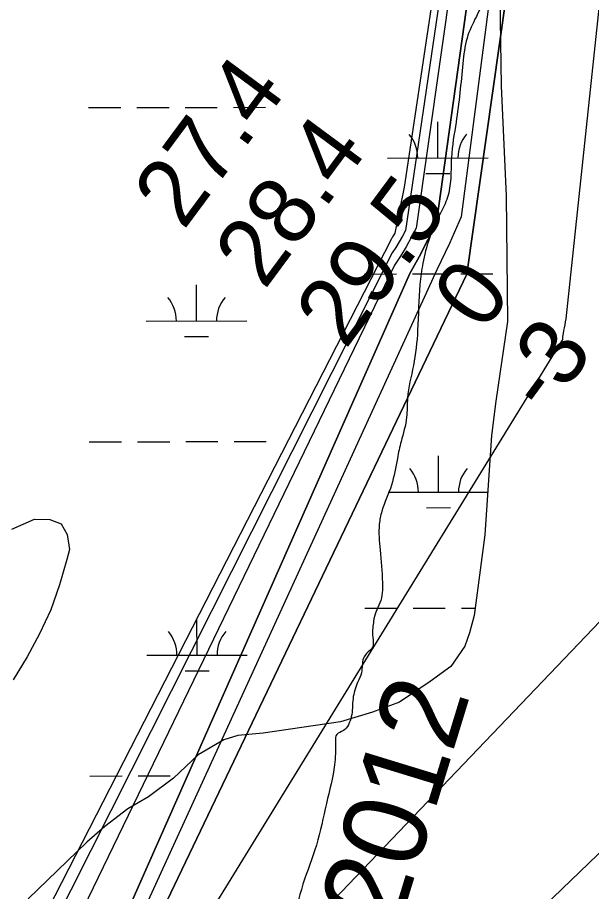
# Model space of a CAD drawing. Extents: x 3329297 to 3367176, y 649250 to 674653.
# Drawn here: x 3339256 to 3339828, y 661567 to 662437 of the extents above; entities that cross this region are included whole.
import ezdxf

# ---------------------------------------------------------------- set-up
doc = ezdxf.new("R2010")
doc.units = 0
for name, color, linetype in [('V-RIVR-EDGE', 7, 'Continuous'), ('V-RIVR-IDEN', 7, 'Continuous'), ('V-RIVR-RANG', 7, 'Continuous'), ('V-SITE-VEGE', 7, 'Continuous'), ('V-TOPO-DPTH', 7, 'Continuous'), ('V-TOPO-MAJR', 7, 'Continuous'), ('V-TOPO-MINR', 7, 'Continuous'), ('V-TOPO-WATR', 7, 'Continuous'), ('V-WETL-SWMP', 7, 'Continuous')]:
    doc.layers.add(name, color=color, linetype=linetype)

msp = doc.modelspace()

# ---------------------------------------------------------------- linework, layer by layer
at = {"layer": 'V-RIVR-EDGE'}
msp.add_spline([(3333408.67, 669402.25), (3333456.19, 669390.71), (3333480.63, 669386.5), (3333498.44, 669381.9), (3333510.87, 669380.21), (3333522.05, 669375.21), (3333537.79, 669370.2), (3333569.28, 669364.32), (3333591.65, 669358.87), (3333623.12, 669349.68), (3333650.87, 669341.32), (3333676.14, 669332.97), (3333726.26, 669319.16), (3333778.85, 669302.04), (3333791.7, 669299.52), (3333813.65, 669293.25), (3333833.94, 669285.74), (3333853.81, 669277.4), (3333866.25, 669277.37), (3333927.54, 669258.57), (3333978.9, 669241.03), (3334054.7, 669220.12), (3334082.03, 669212.59), (3334104.4, 669205.9), (3334133.39, 669195.06), (3334212.08, 669169.99), (3334258.87, 669154.54), (3334287.45, 669144.94), (3334323.9, 669134.48), (3334362.83, 669121.12), (3334397.62, 669109.43), (3334435.3, 669094.83), (3334441.92, 669091.5), (3334451.86, 669089.82), (3334460.97, 669083.99), (3334464.7, 669082.74), (3334470.5, 669083.56), (3334476.3, 669080.22), (3334476.7, 669076.08), (3334486.64, 669072.74), (3334503.22, 669071.87), (3334523.51, 669067.26), (3334538.42, 669061.42), (3334550.43, 669055.17), (3334564.91, 669046.85), (3334575.68, 669042.68), (3334598.87, 669036.4), (3334626.22, 669030.95), (3334690.85, 669018.77), (3334721.1, 669015.79), (3334733.12, 669015.76), (3334745.12, 669011.17), (3334755.07, 669009.49), (3334769.57, 669008.62), (3334791.12, 669004.42), (3334799.82, 669004.4), (3334813.5, 669004.78), (3334832.55, 668999.76), (3334841.67, 668998.5), (3334844.56, 668994.76), (3334856.98, 668990.17), (3334864.01, 668983.93), (3334870.22, 668977.7), (3334876.83, 668970.23), (3334882.21, 668968.55), (3334894.64, 668965.62), (3334904.17, 668965.6), (3334918.26, 668964.32), (3334926.55, 668963.47), (3334936.07, 668958.47), (3334945.17, 668949.33), (3334956.75, 668941.01), (3334959.65, 668941.42), (3334971.67, 668941.39), (3334983.28, 668941.78), (3334993.22, 668938.85), (3335003.57, 668932.19), (3335011.43, 668925.13), (3335021.77, 668920.13), (3335034.2, 668915.95), (3335054.91, 668911.76), (3335056.98, 668908.85), (3335064.84, 668903.86), (3335073.54, 668900.11), (3335080.99, 668898.01), (3335087.62, 668898), (3335095.08, 668897.98), (3335097.56, 668895.07), (3335105.01, 668888.42), (3335114.11, 668882.18), (3335138.13, 668873), (3335159.66, 668864.25), (3335185.74, 668850.5), (3335195.24, 668838.88), (3335210.97, 668830.13), (3335229.2, 668825.53), (3335249.9, 668817.6), (3335252.37, 668811.38), (3335261.48, 668805.55), (3335272.65, 668798.48), (3335296.26, 668792.62), (3335327.31, 668778.45), (3335359.19, 668761.79), (3335399.34, 668739.72), (3335432.46, 668723.48), (3335466.41, 668708.06), (3335508.64, 668689.3), (3335535.54, 668674.31), (3335583.98, 668653.05), (3335614.62, 668638.06), (3335645.26, 668624.72), (3335682.09, 668600.59), (3335715.2, 668580.61), (3335752.45, 668561.45), (3335771.91, 668553.11), (3335793.87, 668548.5), (3335846.45, 668524.74), (3335870.88, 668514.74), (3335887.86, 668509.31), (3335894.89, 668501), (3335912.68, 668488.11), (3335927.57, 668478.12), (3335958.63, 668466.44), (3335986.78, 668452.69), (3336001.26, 668442.71), (3336018.65, 668434.38), (3336038.94, 668426.86), (3336117.18, 668387.3), (3336184.23, 668349), (3336223.14, 668326.52), (3336257.49, 668305.71), (3336289.35, 668284.49), (3336317.09, 668269.5), (3336332.82, 668261.59), (3336456.59, 668198.69), (3336509.16, 668170.79), (3336541.45, 668152.89), (3336585.74, 668129.99), (3336625.9, 668110.82), (3336652.81, 668097.9), (3336753.39, 668040.04), (3336798.08, 668013.82), (3336819.61, 668001.33), (3336844.03, 667986.76), (3336862.23, 667973.87), (3336893.68, 667952.24), (3336928.03, 667933.09), (3336960.32, 667914.77), (3336990.53, 667894.8), (3337029.42, 667867.76), (3337069.15, 667842.38), (3337101.03, 667829.45), (3337126.7, 667818.2), (3337166.01, 667790.33), (3337200.36, 667767.86), (3337228.49, 667747.49), (3337263.25, 667726.26), (3337288.91, 667709.2), (3337372.51, 667657.19), (3337387.81, 667642.64), (3337413.87, 667621.85), (3337448.63, 667598.56), (3337473.45, 667578.6), (3337509.02, 667550.74), (3337579.37, 667503.32), (3337621.15, 667469.64), (3337664.99, 667430.98), (3337708, 667391.09), (3337739.83, 667359.09), (3337772.91, 667327.1), (3337812.19, 667288.45), (3337827.07, 667271.42), (3337829.54, 667264.37), (3337842.77, 667251.49), (3337873.39, 667227.79), (3337886.2, 667214.9), (3337903.15, 667197.87), (3337949.44, 667144.7), (3337971.36, 667123.51), (3337996.16, 667096.5), (3338024.28, 667069.91), (3338047.02, 667044.57), (3338075.53, 667011.75), (3338104.88, 666976.86), (3338113.55, 666965.24), (3338176.78, 666889.65), (3338206.11, 666850.2), (3338224.29, 666825.28), (3338246.19, 666798.29), (3338263.54, 666774.2), (3338301.95, 666718.57), (3338311.86, 666704.45), (3338327.97, 666683.27), (3338335.39, 666667.92), (3338348.6, 666644.26), (3338362.65, 666627.23), (3338385.38, 666599.41), (3338404.38, 666574.49), (3338412.64, 666562.03), (3338414.69, 666551.25), (3338422.1, 666533), (3338443.14, 666493.98), (3338455.94, 666471.98), (3338475.36, 666449.55), (3338483.22, 666442.9), (3338498.1, 666425.04), (3338521.62, 666381.88), (3338562.49, 666317.53), (3338585.64, 666290.53), (3338600.49, 666260.65), (3338619.87, 666219.99), (3338640.91, 666179.73), (3338652.47, 666165.19), (3338660.72, 666148.59), (3338708.98, 666053.14), (3338735.4, 666007.49), (3338756.45, 665971.37), (3338777.09, 665937.33), (3338810.12, 665887.1), (3338828.67, 665846.43), (3338853.83, 665796.63), (3338873.62, 665751.82), (3338895.07, 665712.81), (3338903.73, 665692.06), (3338916.51, 665665.92), (3338933.84, 665635.2), (3338944.14, 665609.48), (3338956.5, 665578.78), (3338961.85, 665565.5), (3338976.72, 665543.08), (3338984.97, 665527.72), (3338995.29, 665511.12), (3339011.78, 665472.12), (3339026.62, 665438.92), (3339039.81, 665412.78), (3339047.62, 665382.91), (3339085.52, 665289.98), (3339099.52, 665253.88), (3339113.54, 665222.76), (3339126.31, 665192.47), (3339138.67, 665160.53), (3339164.2, 665092.49), (3339180.27, 665055.97), (3339203.74, 664990.84), (3339215.67, 664956.41), (3339231.28, 664897.51), (3339241.14, 664863.5), (3339253.89, 664825.75), (3339262.12, 664798.38), (3339275.29, 664761.87), (3339290.53, 664724.53), (3339306.2, 664692.16), (3339318.96, 664656.48), (3339324.3, 664636.57), (3339336.64, 664597.17), (3339352.32, 664567.7), (3339365.51, 664538.24), (3339372.09, 664519.57), (3339374.1, 664493.04), (3339373.24, 664478.95), (3339373.22, 664471.07), (3339377.31, 664449.92), (3339393.81, 664419.21), (3339410.31, 664384.77), (3339423.47, 664344.95), (3339458.49, 664257.4), (3339470, 664219.24), (3339470.38, 664207.22), (3339477.79, 664185.65), (3339481.06, 664164.92), (3339486.38, 664140.04), (3339490.07, 664124.28), (3339499.57, 664107.26), (3339512.74, 664069.92), (3339523.82, 664028.45), (3339527.48, 663998.18), (3339528.24, 663969.58), (3339525.71, 663951.76), (3339522.38, 663945.55), (3339521.12, 663939.34), (3339523.98, 663925.24), (3339554.12, 663875.01), (3339569.36, 663836.01), (3339574.25, 663803.67), (3339577.08, 663774.24), (3339586.92, 663730.69), (3339599.67, 663691.28), (3339610.34, 663646.91), (3339623.11, 663615.79), (3339630.52, 663595.88), (3339633.84, 663595.87), (3339642.96, 663599.16), (3339642.95, 663594.19), (3339646.2, 663565.99), (3339654.41, 663535.72), (3339664.28, 663503.78), (3339677.03, 663465.2), (3339691.86, 663427.03), (3339697.2, 663406.71), (3339697.16, 663392.2), (3339697.14, 663381.01), (3339704.95, 663354.46), (3339710.68, 663325.43), (3339723.84, 663284.37), (3339738.67, 663247.44), (3339746.07, 663222.55), (3339747.68, 663203.07), (3339746.39, 663183.59), (3339745.49, 663154.58), (3339745.01, 663130.54), (3339742.91, 663119.36), (3339739.57, 663107.34), (3339737.02, 663082.48), (3339735.31, 663062.18), (3339736.91, 663039.79), (3339742.24, 663016.57), (3339743.89, 663011.59), (3339748.03, 663011.58), (3339751.76, 663009.5), (3339753.81, 663002.44), (3339760.02, 662996.63), (3339761.25, 662990.82), (3339763.7, 662975.89), (3339763.23, 662954.76), (3339760.68, 662930.31), (3339757.77, 662927.83), (3339749.07, 662927.43), (3339743.27, 662927.45), (3339738.7, 662924.14), (3339734.95, 662917.94), (3339730.39, 662915.88), (3339727.48, 662912.15), (3339727.05, 662907.59), (3339732.42, 662900.12), (3339737.36, 662884.36), (3339741.88, 662869.42), (3339745.19, 662866.1), (3339748.09, 662867.34), (3339750.6, 662877.28), (3339752.68, 662878.93), (3339754.33, 662875.61), (3339755.55, 662867.73), (3339761.75, 662859.01), (3339764.21, 662850.72), (3339762.54, 662844.09), (3339761.66, 662822.12), (3339758.32, 662812.6), (3339756.63, 662801.83), (3339759.49, 662784), (3339757.41, 662779.44), (3339754.89, 662768.67), (3339755.28, 662757.07), (3339757.75, 662749.6), (3339761.87, 662739.64), (3339755.63, 662730.95), (3339746.46, 662711.08), (3339737.74, 662704.06), (3339732.76, 662703.24), (3339730.27, 662699.93), (3339733.56, 662689.56), (3339736.84, 662677.12), (3339737.24, 662668), (3339731.83, 662659.31), (3339726.4, 662644.4), (3339724.32, 662641.09), (3339729.69, 662633.2), (3339729.67, 662627.4), (3339727.18, 662625.33), (3339721.8, 662625.76), (3339721.77, 662615.4), (3339722.97, 662597.16), (3339722.88, 662560.68), (3339725.3, 662535.39), (3339725.27, 662520.47), (3339726.84, 662486.48), (3339724.3, 662463.27), (3339713.04, 662438.43), (3339703.87, 662416.9), (3339699.66, 662391.63), (3339692.89, 662333.2), (3339688.24, 662297.98), (3339687.35, 662274.36), (3339683.58, 662256.13), (3339676.08, 662239.99), (3339666.07, 662216.8), (3339659.8, 662192.78), (3339656.84, 662171.64), (3339654.66, 662126.06), (3339650.43, 662090.84), (3339644.54, 662058.52), (3339643.67, 662039.46), (3339638.22, 662015.43), (3339634.45, 661998.44), (3339628.58, 661971.93), (3339618.98, 661945.84), (3339616.46, 661933), (3339617.23, 661907.3), (3339619.63, 661874.97), (3339617.1, 661854.66), (3339612.93, 661845.55), (3339610.83, 661836.44), (3339609.99, 661829.81), (3339609.97, 661820.28), (3339609.94, 661810.74), (3339603.71, 661804.13), (3339600.8, 661799.58), (3339598.69, 661785.07), (3339594.93, 661775.55), (3339590.33, 661759.4), (3339588.63, 661741.16), (3339585.71, 661733.3), (3339580.72, 661727.51), (3339574.08, 661723.79), (3339572.82, 661715.92), (3339571.93, 661693.54), (3339563.96, 661655.01), (3339553.91, 661613.59), (3339540.55, 661574.66), (3339527.6, 661533.66), (3339508.45, 661497.23), (3339490.11, 661455.83), (3339486.77, 661446.72), (3339487.15, 661432.62), (3339486.27, 661412.32), (3339484.59, 661404.03), (3339476.69, 661391.62), (3339467.95, 661378.79), (3339452.99, 661365.15), (3339446.77, 661363.5), (3339440.97, 661363.1), (3339433.9, 661354.83), (3339423.52, 661346.15), (3339398.21, 661334.61), (3339381.19, 661326.78), (3339369.99, 661319.76), (3339357.51, 661305.28), (3339344.6, 661280.03), (3339332.97, 661269.7), (3339320.94, 661263.51), (3339313.89, 661263.11), (3339310.17, 661266.02), (3339308.11, 661271.83), (3339302.75, 661282.21), (3339298.61, 661286.36), (3339290.74, 661288.87), (3339284.94, 661288.88), (3339274.98, 661285.59), (3339261.28, 661273.19), (3339255.46, 661266.57), (3339248.82, 661265.76), (3339234.73, 661264.55), (3339224.36, 661264.16), (3339216.48, 661259.21), (3339211.9, 661252.17), (3339209.4, 661248.45), (3339211.04, 661240.57), (3339215.57, 661229.37), (3339215.52, 661208.23), (3339213.41, 661191.24), (3339208.83, 661185.04), (3339198.85, 661169.31), (3339190.95, 661161.87), (3339179.34, 661161.07), (3339154.49, 661165.69), (3339127.97, 661171.14), (3339111.41, 661176.16), (3339105.19, 661176.17), (3339096.89, 661174.12), (3339090.66, 661168.75), (3339085.66, 661157.16), (3339071.95, 661143.1), (3339054.92, 661129.88), (3339020.08, 661118.77), (3338993.53, 661110.13), (3338978.58, 661099.81), (3338965.29, 661086.16), (3338953.63, 661064.64), (3338937.4, 661038.98)], degree=3, dxfattribs=at)
at = {"layer": 'V-SITE-VEGE'}
for p, q in [((3339735.5, 662501.75), (3339737.8, 662368.95)), ((3339737.8, 662368.95), (3339742.6, 662259.83)), ((3339742.6, 662259.83), (3339744.11, 662134.68)), ((3339744.11, 662134.68), (3339732.56, 662055.27)), ((3339732.56, 662055.27), (3339728.1, 662021.14)), ((3339728.1, 662021.14), (3339721.64, 661922.32)), ((3339721.64, 661922.32), (3339710.79, 661842.21)), ((3339710.79, 661842.21), (3339706.13, 661824.78)), ((3339706.13, 661824.78), (3339701.43, 661811.5)), ((3339701.43, 661811.5), (3339687.76, 661791.17)), ((3339687.76, 661791.17), (3339667.08, 661776.32)), ((3339667.08, 661776.32), (3339636.73, 661755.79)), ((3339636.73, 661755.79), (3339609.73, 661745.72)), ((3339609.73, 661745.72), (3339577.86, 661736.3)), ((3339577.86, 661736.3), (3339500.81, 661724.94)), ((3339461.95, 661718.21), (3339436.4, 661703.3)), ((3339475.8, 661722.55), (3339461.95, 661718.21)), ((3339500.81, 661724.94), (3339475.8, 661722.55)), ((3339436.4, 661703.3), (3339411.65, 661680.05)), ((3339411.65, 661680.05), (3339386.83, 661661.67)), ((3339386.83, 661661.67), (3339366.12, 661649.6)), ((3339366.12, 661649.6), (3339343.38, 661631.94)), ((3339343.38, 661631.94), (3339325.49, 661616.42)), ((3339325.49, 661616.42), (3339267.06, 661560.09))]:
    msp.add_line(p, q, dxfattribs=at)
at = {"layer": 'V-TOPO-DPTH'}
for points in [[(3337564.8, 660784.54), (3338550.68, 660882.37), (3338576.16, 660898.26), (3338590.41, 660907.29), (3338604.55, 660916.48), (3338618.55, 660925.89), (3338632.45, 660935.45), (3339290.75, 661396.04), (3339294.1, 661398.52), (3339297.34, 661401.11), (3339300.44, 661403.88), (3339303.44, 661406.76), (3339646.79, 662182.59), (3339656.15, 662199.21), (3339664.9, 662216.17), (3339673.25, 662233.34), (3339771.03, 662931.72)], [(3337698.83, 660667.63), (3338559.36, 660858.79), (3338572.58, 660865.72), (3338585.51, 660873.25), (3338824.49, 661023.36), (3338908.85, 661078.38), (3338991.9, 661135.25), (3339072.96, 661194.92), (3339152.7, 661256.45), (3339286.19, 661363.13), (3339298, 661372.93), (3339309.56, 661383.02), (3339320.74, 661393.52), (3339331.67, 661404.31), (3339703.42, 662181.99), (3339807.23, 662914.5)], [(3339807.23, 662914.5), (3339703.42, 662181.99), (3339331.67, 661404.31), (3339320.74, 661393.52), (3339309.56, 661383.02), (3339298, 661372.93), (3339286.19, 661363.13), (3339152.7, 661256.45), (3339072.96, 661194.92), (3338991.9, 661135.25), (3338908.85, 661078.38), (3338824.49, 661023.36), (3338585.51, 660873.25), (3338572.58, 660865.72), (3338559.36, 660858.79), (3337698.83, 660667.63)], [(3339950.78, 661956.3), (3339385.94, 661364.82), (3339379.74, 661358.31), (3339373.54, 661351.8), (3339367.35, 661345.27), (3338599.1, 660794.13), (3338597.26, 660793.16), (3337756.22, 660548.65), (3337725.29, 660543.74), (3337694.29, 660539.52), (3337663.16, 660536.33), (3337631.95, 660533.83), (3337550.63, 660528.67), (3337478.74, 660523.69), (3336887.81, 660480.02), (3336869.53, 660481.21), (3336842.68, 660483.01), (3336815.83, 660484.9), (3336789, 660486.91), (3336124.14, 660480.74)], [(3339950.78, 661956.3), (3339385.94, 661364.82), (3339379.74, 661358.31), (3339373.54, 661351.8), (3339367.35, 661345.27), (3338599.1, 660794.13), (3338597.26, 660793.16), (3337756.22, 660548.65), (3337725.29, 660543.74), (3337694.29, 660539.52), (3337663.16, 660536.33), (3337631.95, 660533.83), (3337550.63, 660528.67), (3337478.74, 660523.69), (3336887.81, 660480.02), (3336869.53, 660481.21), (3336842.68, 660483.01), (3336815.83, 660484.9), (3336789, 660486.91), (3336124.14, 660480.74)]]:
    msp.add_lwpolyline(points, dxfattribs=at)
at = {"layer": 'V-TOPO-MAJR'}
msp.add_lwpolyline([(3339739.17, 662921.02), (3339641.13, 662268.35), (3339631.82, 662222.63), (3339629.7, 662218.87), (3339628.5, 662217.07), (3339272.92, 661523.01)], dxfattribs=at)
at = {"layer": 'V-TOPO-MINR'}
for points in [[(3339771.03, 662931.72), (3339673.25, 662233.34), (3339664.9, 662216.17), (3339656.15, 662199.21), (3339646.79, 662182.59), (3339303.44, 661406.76), (3339300.44, 661403.88), (3339297.34, 661401.11), (3339294.1, 661398.52), (3339290.75, 661396.04), (3338632.45, 660935.45), (3338618.55, 660925.89), (3338604.55, 660916.48), (3338590.41, 660907.29), (3338576.16, 660898.26), (3338550.68, 660882.37), (3337564.8, 660784.54)], [(3339788, 662933.37), (3339698.03, 662238.92), (3339686.19, 662212.35), (3339673.74, 662186.09), (3339316.56, 661405.58), (3339309.85, 661399.09), (3339302.94, 661392.81), (3339295.74, 661386.88), (3339288.35, 661381.17), (3338925.51, 661114.51), (3338865.16, 661071.2), (3338804.2, 661028.8), (3338742.3, 660987.78), (3338679.78, 660947.68), (3338568.11, 660877.79), (3338560.83, 660873.57), (3337654.55, 660702.59)], [(3339743.52, 662910.77), (3339642.56, 662225.21), (3339639.53, 662219.53), (3339636.32, 662213.95), (3339632.85, 662208.54), (3339629.19, 662203.24), (3339269.41, 661489.02), (3339260.29, 661478.8), (3339250.58, 661469.26), (3339239.97, 661460.73), (3339228.77, 661452.87), (3338940.76, 661271.57), (3338864.75, 661225.69), (3338787.68, 661181.76), (3338709.02, 661140.75), (3338629.3, 661101.68), (3338502.24, 661042.35), (3338485.07, 661034.89), (3338467.68, 661028.05), (3338449.95, 661022.14), (3337544.56, 661034.92)], [(3339748.67, 662899.65), (3339653.31, 662227.79), (3339648.32, 662218.29), (3339643.1, 662208.93), (3339637.54, 662199.77), (3339631.76, 662190.74), (3339291.74, 661488.12)], [(3339882, 662890.28), (3339802.07, 662137.42), (3339801.54, 662134.46), (3339800.99, 662131.51), (3339800.4, 662128.57), (3339799.79, 662125.63), (3339799.27, 662122.69), (3339798.91, 662119.73), (3339798.77, 662116.75), (3339346.25, 661380.81), (3339325.21, 661359.74), (3339303.4, 661339.46), (3339281.07, 661319.72), (3339250.74, 661293.88), (3339212.22, 661262.48), (3339172.87, 661232.23), (3339132.25, 661203.69), (3339090.79, 661176.29), (3338602.89, 660868.74), (3338584.31, 660857.89), (3338565.3, 660847.9), (3338545.67, 660839.21), (3338525.62, 660831.39), (3337739.61, 660623.4)], [(3339950.78, 661956.3), (3339385.94, 661364.82), (3339379.74, 661358.31), (3339373.54, 661351.8), (3339367.35, 661345.27), (3338599.1, 660794.13), (3338597.26, 660793.16), (3337756.22, 660548.65), (3337725.29, 660543.74), (3337694.29, 660539.52), (3337663.16, 660536.33), (3337631.95, 660533.83), (3337550.63, 660528.67), (3337478.74, 660523.69), (3336887.81, 660480.02), (3336869.53, 660481.21), (3336842.68, 660483.01), (3336815.83, 660484.9), (3336789, 660486.91), (3336124.14, 660480.74)], [(3339250.77, 661928.06), (3339273.58, 661937.84), (3339288.59, 661937.71), (3339299.96, 661933.38), (3339305.86, 661922.74), (3339308.12, 661907.9), (3339305.67, 661897.75), (3339298.33, 661872.46), (3339289.52, 661847.77), (3339278.5, 661823.98), (3339266.01, 661800.8), (3339252.18, 661778.22)], [(3340028.12, 661791.47), (3339453.12, 661237.53), (3339439.32, 661225.28), (3339424.93, 661213.83), (3339409.66, 661203.59), (3339393.81, 661194.15), (3339283.2, 661134.27), (3339211.43, 661095.82), (3339139.43, 661057.81), (3339067.1, 661020.43), (3338994.55, 660983.48), (3338611.01, 660790.28), (3338605.26, 660787.47), (3338599.47, 660784.73), (3338593.63, 660782.13), (3337756, 660479.98), (3337735.66, 660474.59), (3336831.74, 660395.6), (3336809.58, 660393.75), (3336787.41, 660391.96), (3336694.26, 660384.66), (3336625.49, 660379.78), (3336556.67, 660375.58), (3336487.81, 660372.4)]]:
    msp.add_lwpolyline(points, dxfattribs=at)
at = {"layer": 'V-TOPO-WATR'}
msp.add_lwpolyline([(3339807.23, 662914.5), (3339703.42, 662181.99), (3339331.67, 661404.31), (3339320.74, 661393.52), (3339309.56, 661383.02), (3339298, 661372.93), (3339286.19, 661363.13), (3339152.7, 661256.45), (3339072.96, 661194.92), (3338991.9, 661135.25), (3338908.85, 661078.38), (3338824.49, 661023.36), (3338585.51, 660873.25), (3338572.58, 660865.72), (3338559.36, 660858.79), (3337698.83, 660667.63)], dxfattribs=at)
at = {"layer": 'V-WETL-SWMP'}
for p, q in [((3339735.5, 662501.74), (3339737.8, 662368.95)), ((3339737.8, 662368.95), (3339742.6, 662259.83)), ((3339327.3, 662347.64), (3339359.3, 662347.7)), ((3339375.3, 662347.73), (3339407.3, 662347.79)), ((3339423.3, 662347.82), (3339455.3, 662347.88)), ((3339471.3, 662347.91), (3339503.3, 662347.97)), ((3339674.71, 662297.55), (3339674.64, 662333.55)), ((3339624.71, 662297.46), (3339724.71, 662297.64)), ((3339662.74, 662282.1), (3339686.74, 662282.14)), ((3339742.6, 662259.83), (3339744.11, 662134.68)), ((3339601.52, 662181.98), (3339633.52, 662182.04)), ((3339649.52, 662182.07), (3339681.52, 662182.13)), ((3339697.52, 662182.16), (3339729.52, 662182.22)), ((3339434.54, 662135.23), (3339434.48, 662171.23)), ((3339384.54, 662135.14), (3339484.54, 662135.33)), ((3339744.11, 662134.68), (3339732.55, 662055.27)), ((3339422.57, 662119.78), (3339446.57, 662119.83)), ((3339732.55, 662055.27), (3339728.1, 662021.14)), ((3339327.93, 662014.96), (3339359.93, 662015.02)), ((3339375.93, 662015.05), (3339407.93, 662015.11)), ((3339423.93, 662015.14), (3339455.93, 662015.2)), ((3339471.93, 662015.23), (3339503.93, 662015.29)), ((3339728.1, 662021.14), (3339721.64, 661922.31)), ((3339675.34, 661964.88), (3339675.27, 662000.88)), ((3339625.34, 661964.78), (3339724.43, 661964.97)), ((3339663.37, 661949.42), (3339687.37, 661949.47)), ((3339721.64, 661922.31), (3339710.79, 661842.21)), ((3339602.15, 661849.3), (3339634.15, 661849.37)), ((3339650.15, 661849.4), (3339682.15, 661849.46)), ((3339698.15, 661849.49), (3339711.78, 661849.51)), ((3339710.79, 661842.21), (3339706.13, 661824.77)), ((3339435.17, 661802.56), (3339435.1, 661838.56)), ((3339706.13, 661824.77), (3339701.43, 661811.5)), ((3339701.43, 661811.5), (3339687.76, 661791.17)), ((3339385.17, 661802.46), (3339485.17, 661802.65)), ((3339423.2, 661787.11), (3339447.2, 661787.15)), ((3339687.76, 661791.17), (3339667.08, 661776.32)), ((3339667.08, 661776.32), (3339636.73, 661755.78)), ((3339636.73, 661755.78), (3339609.73, 661745.72)), ((3339609.73, 661745.72), (3339577.86, 661736.3)), ((3339577.86, 661736.3), (3339500.81, 661724.93)), ((3339461.95, 661718.21), (3339436.4, 661703.29)), ((3339475.8, 661722.55), (3339461.95, 661718.21)), ((3339500.81, 661724.93), (3339475.8, 661722.55)), ((3339436.4, 661703.29), (3339411.65, 661680.05)), ((3339328.56, 661682.29), (3339360.56, 661682.35)), ((3339376.56, 661682.38), (3339408.56, 661682.44)), ((3339411.65, 661680.05), (3339386.83, 661661.67)), ((3339386.83, 661661.67), (3339366.12, 661649.6)), ((3339366.12, 661649.6), (3339343.38, 661631.94)), ((3339343.38, 661631.94), (3339325.49, 661616.42)), ((3339325.49, 661616.42), (3339267.06, 661560.08))]:
    msp.add_line(p, q, dxfattribs=at)
for centre, start, end in [((3339619.47, 662297.92), 359.33648, 40.88014), ((3339729.95, 662298.13), 139.33648, 180.88013), ((3339379.3, 662135.6), 359.33648, 40.88014), ((3339489.79, 662135.81), 139.33648, 180.88013), ((3339620.09, 661965.25), 359.33648, 40.88014), ((3339730.58, 661965.45), 139.33648, 180.88013), ((3339379.93, 661802.93), 359.33648, 40.88014), ((3339490.41, 661803.14), 139.33648, 180.88013)]:
    msp.add_arc(centre, 35.25, start, end, dxfattribs=at)

# ---------------------------------------------------------------- texts
at = {"layer": 'V-RIVR-IDEN'}
msp.add_text(' 2012', height=83, rotation=72.97092, dxfattribs=at).set_placement((3339625.88, 661497.86))
at = {"layer": 'V-RIVR-RANG'}
for s, rotation, p in [('27.4', 53.49833, (3339421.64, 662224.57)), ('28.4', 53.49833, (3339502.17, 662165.28)), ('29.5', 53.49833, (3339582.7, 662105.99)), ('0', 53.7785, (3339719.9, 662123.1)), ('-3', 53.7785, (3339783.44, 662040.61))]:
    msp.add_text(s, height=67, rotation=rotation, dxfattribs=at).set_placement(p)

doc.saveas('drawing.dxf')
